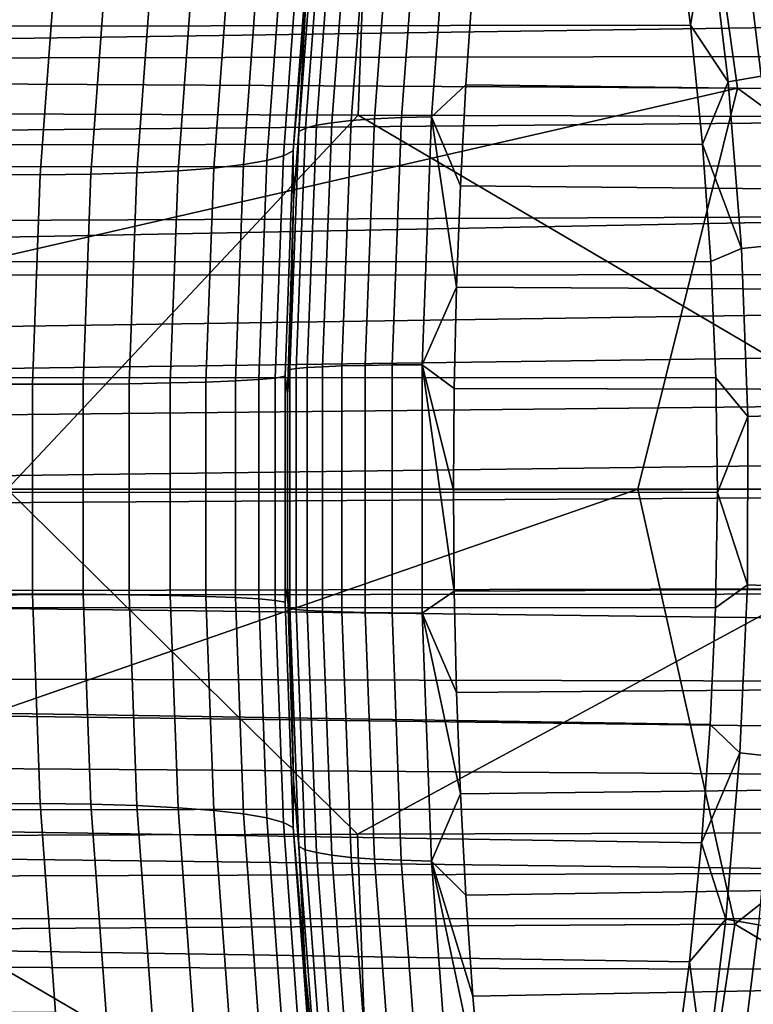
# Model space of a CAD drawing. Header units: metres. Extents: x -240 to 45, y -77 to 27.
# Tile 464 of 656: x -175.87 to -174.8, y -0.75 to 0.68. Entities that reach past the tile are written whole.
import ezdxf

# ---------------------------------------------------------------- set-up
doc = ezdxf.new("R2010")
doc.units = ezdxf.units.M
doc.layers.add('solid_102011X2', color=7, linetype='CONTINUOUS')

msp = doc.modelspace()

# ---------------------------------------------------------------- linework, layer by layer
at = {"layer": 'solid_102011X2'}
for points in [[(-175.995819, 0.995659, 305.050751), (-174.916351, 1.215851, 306.650604), (-175.953949, 0.663307, 305.082214)], [(-175.953949, 0.663307, 305.082214), (-174.916351, 1.215851, 306.650604), (-174.82782, 0.583031, 306.716003), (-175.94693, 0.589363, 305.087494)], [(-174.916351, 1.215851, 306.650604), (-173.782806, 1.202835, 308.263123), (-173.694443, 0.576796, 308.326965), (-174.82782, 0.583031, 306.716003)], [(-175.359406, 1.087828, 348.409088), (-177.217087, 1.100015, 347.044037), (-177.238129, 0.550156, 347.068542), (-175.379883, 0.54406, 348.433594)], [(-173.487473, 1.075796, 349.749573), (-175.359406, 1.087828, 348.409088), (-175.379883, 0.54406, 348.433594), (-173.507385, 0.538043, 349.774048)], [(-175.363235, 0.889997, 285.330811), (-175.389999, 0.536111, 285.286255), (-175.41832, 0.532975, 285.336517), (-175.391708, 0.88481, 285.380829)], [(-175.329193, 0.894102, 285.284302), (-175.356079, 0.538594, 285.239563), (-175.389999, 0.536111, 285.286255), (-175.363235, 0.889997, 285.330811)], [(-175.290024, 0.897072, 285.241943), (-175.317001, 0.540389, 285.197021), (-175.356079, 0.538594, 285.239563), (-175.329193, 0.894102, 285.284302)], [(-175.246246, 0.898865, 285.204254), (-175.273285, 0.541474, 285.159271), (-175.317001, 0.540389, 285.197021), (-175.290024, 0.897072, 285.241943)], [(-175.273285, 0.541474, 285.159271), (-175.246246, 0.898865, 285.204254), (-175.212982, 0.735365, 285.148529), (-175.223175, 0.588254, 285.131561)], [(-175.414215, 0.878611, 285.433685), (-175.440643, 0.529227, 285.389679), (-175.45668, 0.524917, 285.445038), (-175.430466, 0.871482, 285.488647)], [(-175.391708, 0.88481, 285.380829), (-175.41832, 0.532975, 285.336517), (-175.440643, 0.529227, 285.389679), (-175.414215, 0.878611, 285.433685)], [(-175.430466, 0.871482, 285.488647), (-175.45668, 0.524917, 285.445038), (-175.466217, 0.520103, 285.501831), (-175.440247, 0.86352, 285.545044)], [(-175.440247, 0.86352, 285.545044), (-175.466217, 0.520103, 285.501831), (-175.456696, 0.700539, 285.579926)], [(-174.91922, 0.849536, 283.480072), (-174.896378, 0.6749, 283.442322), (-185.718582, 0.659877, 289.943146), (-185.717422, 0.825627, 289.964661)], [(-174.869995, 0.831313, 283.451538), (-174.896378, 0.6749, 283.442322), (-174.91922, 0.849536, 283.480072)], [(-174.773041, 0.852202, 283.426819), (-174.743866, 0.607828, 283.377045), (-174.793533, 0.600622, 283.387268), (-174.822433, 0.842359, 283.436096)], [(-174.869995, 0.831313, 283.451538), (-174.841354, 0.592551, 283.403687), (-174.896378, 0.6749, 283.442322)], [(-174.822433, 0.842359, 283.436096), (-174.793533, 0.600622, 283.387268), (-174.841354, 0.592551, 283.403687), (-174.869995, 0.831313, 283.451538)], [(-181.280518, 0.578048, 288.440979), (-174.300201, 0.678413, 284.260773), (-174.324646, 0.821127, 284.299255), (-181.274033, 0.683134, 288.451782)], [(-175.488632, 0.484688, 285.737091), (-175.464981, 0.8063, 285.776459), (-175.450241, 0.818618, 285.687225), (-175.474243, 0.492122, 285.647278)], [(-175.456696, 0.700539, 285.579926), (-175.474243, 0.492122, 285.647278), (-175.450241, 0.818618, 285.687225)], [(-165.695801, 0.814282, 298.812866), (-177.46962, 0.78202, 305.891937), (-177.45076, 0.624427, 305.900574), (-165.655228, 0.645665, 298.810669)], [(-175.464981, 0.8063, 285.776459), (-175.488632, 0.484688, 285.737091), (-175.512955, 0.477995, 285.824799), (-175.489639, 0.795208, 285.863617)], [(-175.489639, 0.795208, 285.863617), (-175.512955, 0.477995, 285.824799), (-175.546936, 0.472126, 285.909302), (-175.523895, 0.785481, 285.947662)], [(-175.567322, 0.777241, 286.027496), (-175.590118, 0.467154, 285.989563), (-175.641983, 0.46314, 286.064545), (-175.619385, 0.77059, 286.102173)], [(-175.523895, 0.785481, 285.947662), (-175.546936, 0.472126, 285.909302), (-175.590118, 0.467154, 285.989563), (-175.567322, 0.777241, 286.027496)], [(-175.820358, 0.760896, 286.286163), (-175.842667, 0.457291, 286.248993), (-175.921814, 0.457485, 286.294434), (-175.89949, 0.761218, 286.331604)], [(-175.746689, 0.762366, 286.2323), (-175.769043, 0.458178, 286.195068), (-175.842667, 0.457291, 286.248993), (-175.820358, 0.760896, 286.286163)], [(-175.679413, 0.765611, 286.170715), (-175.701874, 0.460136, 286.133331), (-175.769043, 0.458178, 286.195068), (-175.746689, 0.762366, 286.2323)], [(-175.619385, 0.77059, 286.102173), (-175.641983, 0.46314, 286.064545), (-175.701874, 0.460136, 286.133331), (-175.679413, 0.765611, 286.170715)], [(-174.555832, 0.579937, 284.729401), (-175.223175, 0.588254, 285.131561), (-175.212982, 0.735365, 285.148529), (-174.545807, 0.724744, 284.745819)], [(-175.466217, 0.520103, 285.501831), (-175.47403, 0.419755, 285.551086), (-175.474243, 0.492122, 285.647278), (-175.456696, 0.700539, 285.579926)], [(-174.896378, 0.6749, 283.442322), (-174.878906, 0.502056, 283.413513), (-185.719452, 0.494493, 289.926514), (-185.718582, 0.659877, 289.943146)], [(-181.285934, 0.472821, 288.431976), (-174.280579, 0.537295, 284.22995), (-174.300201, 0.678413, 284.260773), (-181.280518, 0.578048, 288.440979)], [(-174.841354, 0.592551, 283.403687), (-174.878906, 0.502056, 283.413513), (-174.896378, 0.6749, 283.442322)], [(-165.655228, 0.645665, 298.810669), (-177.45076, 0.624427, 305.900574), (-177.436157, 0.467466, 305.907227), (-165.624359, 0.479306, 298.80896)], [(-175.92894, 0.331364, 305.100952), (-175.94693, 0.589363, 305.087494), (-174.82782, 0.583031, 306.716003)], [(-175.273285, 0.541474, 285.159271), (-175.223175, 0.588254, 285.131561), (-175.231094, 0.441002, 285.118347)], [(-174.563629, 0.435056, 284.716675), (-175.231094, 0.441002, 285.118347), (-175.223175, 0.588254, 285.131561), (-174.555832, 0.579937, 284.729401)], [(-174.841354, 0.592551, 283.403687), (-174.822052, 0.350255, 283.371552), (-174.878906, 0.502056, 283.413513)], [(-174.793533, 0.600622, 283.387268), (-174.774033, 0.355141, 283.354431), (-174.822052, 0.350255, 283.371552), (-174.841354, 0.592551, 283.403687)], [(-175.92894, 0.331364, 305.100952), (-174.82782, 0.583031, 306.716003), (-174.972595, 0, 306.488892), (-175.920624, 0, 305.107178)], [(-174.82782, 0.583031, 306.716003), (-174.029404, 0, 307.836731), (-174.972595, 0, 306.488892)], [(-174.82782, 0.583031, 306.716003), (-173.694443, 0.576796, 308.326965), (-174.029404, 0, 307.836731)], [(-175.379883, 0.54406, 348.433594), (-177.238129, 0.550156, 347.068542), (-175.890671, 0, 348.075043)], [(-181.290253, 0.367552, 288.424774), (-174.26561, 0.398124, 284.206543), (-174.280579, 0.537295, 284.22995), (-181.285934, 0.472821, 288.431976)], [(-175.379883, 0.54406, 348.433594), (-175.890671, 0, 348.075043), (-175.380905, -0.501643, 348.434814), (-174.453232, 0, 349.114288)], [(-175.41832, 0.532975, 285.336517), (-175.431702, 0.178228, 285.31424), (-175.453934, 0.176972, 285.367554), (-175.440643, 0.529227, 285.389679)], [(-175.389999, 0.536111, 285.286255), (-175.403473, 0.179278, 285.263855), (-175.431702, 0.178228, 285.31424), (-175.41832, 0.532975, 285.336517)], [(-175.356079, 0.538594, 285.239563), (-175.369614, 0.18011, 285.217041), (-175.403473, 0.179278, 285.263855), (-175.389999, 0.536111, 285.286255)], [(-173.507385, 0.538043, 349.774048), (-175.379883, 0.54406, 348.433594), (-174.453232, 0, 349.114288)], [(-175.317001, 0.540389, 285.197021), (-175.330566, 0.180711, 285.174438), (-175.369614, 0.18011, 285.217041), (-175.356079, 0.538594, 285.239563)], [(-175.273285, 0.541474, 285.159271), (-175.28688, 0.181075, 285.136627), (-175.330566, 0.180711, 285.174438), (-175.317001, 0.540389, 285.197021)], [(-175.273285, 0.541474, 285.159271), (-175.23674, 0.293712, 285.108978), (-175.28688, 0.181075, 285.136627)], [(-175.273285, 0.541474, 285.159271), (-175.231094, 0.441002, 285.118347), (-175.23674, 0.293712, 285.108978)], [(-175.45668, 0.524917, 285.445038), (-175.469864, 0.175528, 285.423096), (-175.479294, 0.173915, 285.480072), (-175.466217, 0.520103, 285.501831)], [(-175.466217, 0.520103, 285.501831), (-175.479294, 0.173915, 285.480072), (-175.47403, 0.419755, 285.551086)], [(-175.440643, 0.529227, 285.389679), (-175.453934, 0.176972, 285.367554), (-175.469864, 0.175528, 285.423096), (-175.45668, 0.524917, 285.445038)], [(-174.878906, 0.502056, 283.413513), (-174.866562, 0.331014, 283.393311), (-185.720047, 0.329378, 289.914642), (-185.719452, 0.494493, 289.926514)], [(-174.822052, 0.350255, 283.371552), (-174.866562, 0.331014, 283.393311), (-174.878906, 0.502056, 283.413513)], [(-175.500458, 0.161714, 285.717407), (-175.488632, 0.484688, 285.737091), (-175.474243, 0.492122, 285.647278), (-175.486252, 0.164199, 285.627289)], [(-175.482635, 0.138747, 285.536743), (-175.486252, 0.164199, 285.627289), (-175.474243, 0.492122, 285.647278), (-175.47403, 0.419755, 285.551086)], [(-165.624359, 0.479306, 298.80896), (-177.436157, 0.467466, 305.907227), (-177.425766, 0.311099, 305.911896), (-165.602753, 0.313903, 298.80777)], [(-175.512955, 0.477995, 285.824799), (-175.524628, 0.159476, 285.805389), (-175.558456, 0.157514, 285.890137), (-175.546936, 0.472126, 285.909302)], [(-175.488632, 0.484688, 285.737091), (-175.500458, 0.161714, 285.717407), (-175.524628, 0.159476, 285.805389), (-175.512955, 0.477995, 285.824799)], [(-175.701874, 0.460136, 286.133331), (-175.713104, 0.153506, 286.114655), (-175.780228, 0.152851, 286.176453), (-175.769043, 0.458178, 286.195068)], [(-175.641983, 0.46314, 286.064545), (-175.65329, 0.15451, 286.045715), (-175.713104, 0.153506, 286.114655), (-175.701874, 0.460136, 286.133331)], [(-175.590118, 0.467154, 285.989563), (-175.601517, 0.155852, 285.970581), (-175.65329, 0.15451, 286.045715), (-175.641983, 0.46314, 286.064545)], [(-175.546936, 0.472126, 285.909302), (-175.558456, 0.157514, 285.890137), (-175.601517, 0.155852, 285.970581), (-175.590118, 0.467154, 285.989563)], [(-175.842667, 0.457291, 286.248993), (-175.853836, 0.152555, 286.230438), (-175.932983, 0.15262, 286.275848), (-175.921814, 0.457485, 286.294434)], [(-175.769043, 0.458178, 286.195068), (-175.780228, 0.152851, 286.176453), (-175.853836, 0.152555, 286.230438), (-175.842667, 0.457291, 286.248993)], [(-174.569183, 0.290064, 284.707611), (-175.23674, 0.293712, 285.108978), (-175.231094, 0.441002, 285.118347), (-174.563629, 0.435056, 284.716675)], [(-175.479294, 0.173915, 285.480072), (-175.482635, 0.138747, 285.536743), (-175.47403, 0.419755, 285.551086)], [(-181.295639, 0.156937, 288.415802), (-174.255173, 0.260938, 284.190277), (-174.26561, 0.398124, 284.206543), (-181.293488, 0.262272, 288.419403)], [(-181.290253, 0.367552, 288.424774), (-181.293488, 0.262272, 288.419403), (-174.26561, 0.398124, 284.206543)], [(-174.822052, 0.350255, 283.371552), (-174.8125, 0.105902, 283.355804), (-174.859283, 0.162077, 283.38147), (-174.866562, 0.331014, 283.393311)], [(-174.774033, 0.355141, 283.354431), (-174.764389, 0.107402, 283.338348), (-174.8125, 0.105902, 283.355804), (-174.822052, 0.350255, 283.371552)], [(-174.866562, 0.331014, 283.393311), (-174.859283, 0.162077, 283.38147), (-185.720367, 0.164544, 289.907532), (-185.720047, 0.329378, 289.914642)], [(-165.602753, 0.313903, 298.80777), (-177.425766, 0.311099, 305.911896), (-177.419525, 0.15524, 305.914673)], [(-165.602753, 0.313903, 298.80777), (-177.419525, 0.15524, 305.914673), (-177.417419, 0.000006, 305.915588), (-165.590195, 0.152932, 298.806976)], [(-175.28688, 0.181075, 285.136627), (-175.23674, 0.293712, 285.108978), (-175.240128, 0.146349, 285.103333)], [(-174.57251, 0.145011, 284.702148), (-175.240128, 0.146349, 285.103333), (-175.23674, 0.293712, 285.108978), (-174.569183, 0.290064, 284.707611)], [(-181.296722, 0.051635, 288.414032), (-174.249084, 0.125565, 284.180817), (-174.255173, 0.260938, 284.190277), (-181.295639, 0.156937, 288.415802)], [(-175.479294, 0.173915, 285.480072), (-175.479294, -0.173215, 285.480042), (-175.48259, -0.142322, 285.536835), (-175.482635, 0.138747, 285.536743)], [(-175.469864, 0.175528, 285.423096), (-175.469879, -0.174822, 285.423065), (-175.479294, -0.173215, 285.480042), (-175.479294, 0.173915, 285.480072)], [(-175.453934, 0.176972, 285.367554), (-175.453949, -0.17626, 285.367554), (-175.469879, -0.174822, 285.423065), (-175.469864, 0.175528, 285.423096)], [(-175.431702, 0.178228, 285.31424), (-175.431717, -0.177511, 285.31424), (-175.453949, -0.17626, 285.367554), (-175.453934, 0.176972, 285.367554)], [(-175.403473, 0.179278, 285.263855), (-175.403488, -0.178558, 285.263824), (-175.431717, -0.177511, 285.31424), (-175.431702, 0.178228, 285.31424)], [(-175.369614, 0.18011, 285.217041), (-175.369614, -0.179386, 285.21701), (-175.403488, -0.178558, 285.263824), (-175.403473, 0.179278, 285.263855)], [(-175.330566, 0.180711, 285.174438), (-175.330582, -0.179986, 285.174408), (-175.369614, -0.179386, 285.21701), (-175.369614, 0.18011, 285.217041)], [(-175.28688, 0.181075, 285.136627), (-175.286896, -0.180348, 285.136597), (-175.330582, -0.179986, 285.174408), (-175.330566, 0.180711, 285.174438)], [(-175.28688, 0.181075, 285.136627), (-175.240097, -0.148387, 285.103394), (-175.286896, -0.180348, 285.136597)], [(-175.28688, 0.181075, 285.136627), (-175.240128, 0.146349, 285.103333), (-175.241241, -0.001021, 285.101471)], [(-175.28688, 0.181075, 285.136627), (-175.241241, -0.001021, 285.101471), (-175.240097, -0.148387, 285.103394)], [(-174.857025, -0.004947, 283.377747), (-185.720444, 0.000108, 289.905151), (-185.720367, 0.164544, 289.907532), (-174.859283, 0.162077, 283.38147)], [(-175.558456, 0.157514, 285.890137), (-175.558456, -0.157514, 285.890137), (-175.601517, -0.155852, 285.970581), (-175.601517, 0.155852, 285.970581)], [(-175.524628, 0.159476, 285.805389), (-175.524628, -0.159476, 285.805389), (-175.558456, -0.157514, 285.890137), (-175.558456, 0.157514, 285.890137)], [(-175.500458, 0.161714, 285.717407), (-175.500458, -0.161714, 285.717407), (-175.524628, -0.159476, 285.805389), (-175.524628, 0.159476, 285.805389)], [(-175.500458, -0.161714, 285.717407), (-175.500458, 0.161714, 285.717407), (-175.486252, 0.164199, 285.627289), (-175.486252, -0.164199, 285.627289)], [(-175.482635, 0.138747, 285.536743), (-175.48259, -0.142322, 285.536835), (-175.486252, -0.164199, 285.627289), (-175.486252, 0.164199, 285.627289)], [(-174.8125, 0.105902, 283.355804), (-174.857025, -0.004947, 283.377747), (-174.859283, 0.162077, 283.38147)], [(-165.586319, -0.000012, 298.806732), (-165.590195, 0.152932, 298.806976), (-177.417419, 0.000006, 305.915588)], [(-175.853836, 0.152555, 286.230438), (-175.853836, -0.152555, 286.230438), (-175.932983, -0.15262, 286.275848), (-175.932983, 0.15262, 286.275848)], [(-175.780228, 0.152851, 286.176453), (-175.780228, -0.152851, 286.176453), (-175.853836, -0.152555, 286.230438), (-175.853836, 0.152555, 286.230438)], [(-175.713104, 0.153506, 286.114655), (-175.713104, -0.153506, 286.114655), (-175.780228, -0.152851, 286.176453), (-175.780228, 0.152851, 286.176453)], [(-175.65329, 0.15451, 286.045715), (-175.65329, -0.15451, 286.045715), (-175.713104, -0.153506, 286.114655), (-175.713104, 0.153506, 286.114655)], [(-175.601517, 0.155852, 285.970581), (-175.601517, -0.155852, 285.970581), (-175.65329, -0.15451, 286.045715), (-175.65329, 0.15451, 286.045715)], [(-174.57251, 0.145011, 284.702148), (-174.573624, 0, 284.700348), (-175.241241, -0.001021, 285.101471), (-175.240128, 0.146349, 285.103333)], [(-181.296707, -0.053549, 288.414032), (-174.247238, -0.009175, 284.177979), (-174.249084, 0.125565, 284.180817), (-181.296722, 0.051635, 288.414032)], [(-174.8125, 0.105902, 283.355804), (-174.813309, -0.139006, 283.357025), (-174.857025, -0.004947, 283.377747)], [(-174.764389, 0.107402, 283.338348), (-174.765198, -0.141001, 283.339569), (-174.813309, -0.139006, 283.357025), (-174.8125, 0.105902, 283.355804)], [(-174.859695, -0.172525, 283.382019), (-185.720337, -0.171424, 289.907715), (-185.720444, 0.000108, 289.905151), (-174.857025, -0.004947, 283.377747)], [(-165.58963, -0.143955, 298.806854), (-165.586319, -0.000012, 298.806732), (-177.417419, 0.000006, 305.915588), (-177.419525, -0.154993, 305.914703)], [(-175.890671, 0, 348.075043), (-177.239182, -0.507263, 347.069763), (-175.380905, -0.501643, 348.434814)], [(-174.453232, 0, 349.114288), (-175.380905, -0.501643, 348.434814), (-173.508392, -0.496095, 349.775299)], [(-181.295624, -0.158632, 288.415833), (-174.24968, -0.144071, 284.181732), (-174.247238, -0.009175, 284.177979), (-181.296707, -0.053549, 288.414032)], [(-174.831848, -0.632346, 306.713501), (-175.951569, -0.639248, 305.083984), (-175.92894, -0.331373, 305.100952), (-174.972595, 0, 306.488892)], [(-175.92894, -0.331373, 305.100952), (-175.920624, 0, 305.107178), (-174.972595, 0, 306.488892)], [(-174.573624, 0, 284.700348), (-174.57251, -0.145012, 284.702148), (-175.240097, -0.148387, 285.103394), (-175.241241, -0.001021, 285.101471)], [(-174.831848, -0.632346, 306.713501), (-174.972595, 0, 306.488892), (-174.029404, 0, 307.836731)], [(-174.813309, -0.139006, 283.357025), (-174.859695, -0.172525, 283.382019), (-174.857025, -0.004947, 283.377747)], [(-173.791809, -1.251598, 308.256958), (-174.831848, -0.632346, 306.713501), (-174.029404, 0, 307.836731), (-173.698456, -0.625583, 308.324524)], [(-175.48259, -0.142322, 285.536835), (-175.473862, -0.423297, 285.551361), (-175.474243, -0.492122, 285.647278), (-175.486252, -0.164199, 285.627289)], [(-175.479294, -0.173215, 285.480042), (-175.473862, -0.423297, 285.551361), (-175.48259, -0.142322, 285.536835)], [(-174.813309, -0.139006, 283.357025), (-174.824234, -0.383228, 283.375061), (-174.867371, -0.342262, 283.39447), (-174.859695, -0.172525, 283.382019)], [(-174.765198, -0.141001, 283.339569), (-174.776245, -0.388552, 283.358002), (-174.824234, -0.383228, 283.375061), (-174.813309, -0.139006, 283.357025)], [(-181.295624, -0.158632, 288.415833), (-181.293457, -0.26366, 288.419434), (-174.256424, -0.279891, 284.192169), (-174.24968, -0.144071, 284.181732)], [(-165.621902, -0.460373, 298.809082), (-165.601288, -0.298065, 298.80777), (-177.419525, -0.154993, 305.914703), (-177.425751, -0.310639, 305.911926)], [(-165.553009, -0.230133, 298.778168), (-165.58963, -0.143955, 298.806854), (-177.419525, -0.154993, 305.914703), (-165.601288, -0.298065, 298.80777)], [(-175.853836, -0.152555, 286.230438), (-175.842667, -0.457291, 286.248993), (-175.921814, -0.457485, 286.294434), (-175.932983, -0.15262, 286.275848)], [(-175.780228, -0.152851, 286.176453), (-175.769043, -0.458178, 286.195068), (-175.842667, -0.457291, 286.248993), (-175.853836, -0.152555, 286.230438)], [(-175.713104, -0.153506, 286.114655), (-175.701874, -0.460136, 286.133331), (-175.769043, -0.458178, 286.195068), (-175.780228, -0.152851, 286.176453)], [(-175.65329, -0.15451, 286.045715), (-175.641983, -0.46314, 286.064545), (-175.701874, -0.460136, 286.133331), (-175.713104, -0.153506, 286.114655)], [(-175.601517, -0.155852, 285.970581), (-175.590118, -0.467154, 285.989563), (-175.641983, -0.46314, 286.064545), (-175.65329, -0.15451, 286.045715)], [(-175.558456, -0.157514, 285.890137), (-175.546936, -0.472126, 285.909302), (-175.590118, -0.467154, 285.989563), (-175.601517, -0.155852, 285.970581)], [(-175.286896, -0.180348, 285.136597), (-175.240097, -0.148387, 285.103394), (-175.236679, -0.295737, 285.10907)], [(-174.57251, -0.145012, 284.702148), (-174.569183, -0.29007, 284.707611), (-175.236679, -0.295737, 285.10907), (-175.240097, -0.148387, 285.103394)], [(-174.880051, -0.514064, 283.415314), (-185.719955, -0.343384, 289.915436), (-185.720337, -0.171424, 289.907715), (-174.867371, -0.342262, 283.39447)], [(-174.859695, -0.172525, 283.382019), (-174.867371, -0.342262, 283.39447), (-185.720337, -0.171424, 289.907715)], [(-175.524628, -0.159476, 285.805389), (-175.512955, -0.477995, 285.824799), (-175.546936, -0.472126, 285.909302), (-175.558456, -0.157514, 285.890137)], [(-175.500458, -0.161714, 285.717407), (-175.488632, -0.484688, 285.737091), (-175.512955, -0.477995, 285.824799), (-175.524628, -0.159476, 285.805389)], [(-175.488632, -0.484688, 285.737091), (-175.500458, -0.161714, 285.717407), (-175.486252, -0.164199, 285.627289), (-175.474243, -0.492122, 285.647278)], [(-175.479294, -0.173215, 285.480042), (-175.466263, -0.519408, 285.50174), (-175.473862, -0.423297, 285.551361)], [(-175.469879, -0.174822, 285.423065), (-175.456726, -0.524216, 285.444977), (-175.466263, -0.519408, 285.50174), (-175.479294, -0.173215, 285.480042)], [(-175.453949, -0.17626, 285.367554), (-175.440689, -0.52852, 285.389618), (-175.456726, -0.524216, 285.444977), (-175.469879, -0.174822, 285.423065)], [(-175.431717, -0.177511, 285.31424), (-175.41835, -0.532263, 285.336456), (-175.440689, -0.52852, 285.389618), (-175.453949, -0.17626, 285.367554)], [(-175.403488, -0.178558, 285.263824), (-175.390045, -0.535396, 285.286194), (-175.41835, -0.532263, 285.336456), (-175.431717, -0.177511, 285.31424)], [(-175.369614, -0.179386, 285.21701), (-175.356125, -0.537875, 285.239471), (-175.390045, -0.535396, 285.286194), (-175.403488, -0.178558, 285.263824)], [(-175.330582, -0.179986, 285.174408), (-175.317047, -0.539668, 285.19696), (-175.356125, -0.537875, 285.239471), (-175.369614, -0.179386, 285.21701)], [(-175.286896, -0.180348, 285.136597), (-175.273331, -0.540751, 285.15918), (-175.317047, -0.539668, 285.19696), (-175.330582, -0.179986, 285.174408)], [(-175.286896, -0.180348, 285.136597), (-175.236679, -0.295737, 285.10907), (-175.231003, -0.443004, 285.11853)], [(-175.286896, -0.180348, 285.136597), (-175.231003, -0.443004, 285.11853), (-175.273331, -0.540751, 285.15918)], [(-181.293457, -0.26366, 288.419434), (-181.290207, -0.368671, 288.424835), (-174.267517, -0.417555, 284.209442), (-174.256424, -0.279891, 284.192169)], [(-174.569183, -0.29007, 284.707611), (-174.563629, -0.435068, 284.716675), (-175.231003, -0.443004, 285.11853), (-175.236679, -0.295737, 285.10907)], [(-165.621902, -0.460373, 298.809082), (-177.425751, -0.310639, 305.911926), (-177.436111, -0.466818, 305.907257)], [(-174.897842, -0.687419, 283.444733), (-185.719284, -0.515639, 289.928314), (-185.719955, -0.343384, 289.915436), (-174.880051, -0.514064, 283.415314)], [(-174.824234, -0.383228, 283.375061), (-174.880051, -0.514064, 283.415314), (-174.867371, -0.342262, 283.39447)], [(-181.290207, -0.368671, 288.424835), (-181.285889, -0.473662, 288.432037), (-174.283127, -0.557265, 284.233917), (-174.267517, -0.417555, 284.209442)], [(-174.824234, -0.383228, 283.375061), (-174.844772, -0.625203, 283.409332), (-174.880051, -0.514064, 283.415314)], [(-174.776245, -0.388552, 283.358002), (-174.796967, -0.633658, 283.393005), (-174.844772, -0.625203, 283.409332), (-174.824234, -0.383228, 283.375061)], [(-175.466263, -0.519408, 285.50174), (-175.456436, -0.704017, 285.580383), (-175.474243, -0.492122, 285.647278), (-175.473862, -0.423297, 285.551361)], [(-175.273331, -0.540751, 285.15918), (-175.231003, -0.443004, 285.11853), (-175.223053, -0.590225, 285.131744)], [(-174.563629, -0.435068, 284.716675), (-174.555832, -0.579956, 284.729431), (-175.223053, -0.590225, 285.131744), (-175.231003, -0.443004, 285.11853)], [(-175.842667, -0.457291, 286.248993), (-175.820358, -0.760896, 286.286163), (-175.89949, -0.761218, 286.331604), (-175.921814, -0.457485, 286.294434)], [(-175.769043, -0.458178, 286.195068), (-175.746689, -0.762366, 286.2323), (-175.820358, -0.760896, 286.286163), (-175.842667, -0.457291, 286.248993)], [(-175.701874, -0.460136, 286.133331), (-175.679413, -0.765611, 286.170715), (-175.746689, -0.762366, 286.2323), (-175.769043, -0.458178, 286.195068)], [(-165.652161, -0.627647, 298.810913), (-165.621902, -0.460373, 298.809082), (-177.436111, -0.466818, 305.907257), (-177.450653, -0.623609, 305.900604)], [(-175.641983, -0.46314, 286.064545), (-175.619385, -0.77059, 286.102173), (-175.679413, -0.765611, 286.170715), (-175.701874, -0.460136, 286.133331)], [(-175.590118, -0.467154, 285.989563), (-175.567322, -0.777241, 286.027496), (-175.619385, -0.77059, 286.102173), (-175.641983, -0.46314, 286.064545)], [(-175.546936, -0.472126, 285.909302), (-175.523895, -0.785481, 285.947662), (-175.567322, -0.777241, 286.027496), (-175.590118, -0.467154, 285.989563)], [(-175.512955, -0.477995, 285.824799), (-175.489639, -0.795208, 285.863617), (-175.523895, -0.785481, 285.947662), (-175.546936, -0.472126, 285.909302)], [(-181.285889, -0.473662, 288.432037), (-181.280487, -0.578627, 288.44104), (-174.283127, -0.557265, 284.233917)], [(-175.488632, -0.484688, 285.737091), (-175.464981, -0.8063, 285.776459), (-175.489639, -0.795208, 285.863617), (-175.512955, -0.477995, 285.824799)], [(-175.464981, -0.8063, 285.776459), (-175.488632, -0.484688, 285.737091), (-175.474243, -0.492122, 285.647278), (-175.450241, -0.818618, 285.687225)], [(-175.456436, -0.704017, 285.580383), (-175.450241, -0.818618, 285.687225), (-175.474243, -0.492122, 285.647278)], [(-173.508392, -0.496095, 349.775299), (-175.380905, -0.501643, 348.434814), (-175.361496, -1.045506, 348.411591), (-173.489502, -1.033942, 349.752045)], [(-175.380905, -0.501643, 348.434814), (-177.239182, -0.507263, 347.069763), (-177.219223, -1.057219, 347.046539), (-175.361496, -1.045506, 348.411591)], [(-174.844772, -0.625203, 283.409332), (-174.897842, -0.687419, 283.444733), (-174.880051, -0.514064, 283.415314)], [(-174.920959, -0.861859, 283.483002), (-185.718307, -0.688206, 289.946442), (-185.719284, -0.515639, 289.928314), (-174.897842, -0.687419, 283.444733)], [(-175.466263, -0.519408, 285.50174), (-175.440308, -0.86283, 285.544952), (-175.456436, -0.704017, 285.580383)], [(-175.456726, -0.524216, 285.444977), (-175.430527, -0.870786, 285.488556), (-175.440308, -0.86283, 285.544952), (-175.466263, -0.519408, 285.50174)], [(-175.440689, -0.52852, 285.389618), (-175.414276, -0.877909, 285.433563), (-175.430527, -0.870786, 285.488556), (-175.456726, -0.524216, 285.444977)], [(-175.41835, -0.532263, 285.336456), (-175.391769, -0.884104, 285.380707), (-175.414276, -0.877909, 285.433563), (-175.440689, -0.52852, 285.389618)], [(-175.390045, -0.535396, 285.286194), (-175.363297, -0.889287, 285.330688), (-175.391769, -0.884104, 285.380707), (-175.41835, -0.532263, 285.336456)], [(-175.356125, -0.537875, 285.239471), (-175.329254, -0.893389, 285.28418), (-175.363297, -0.889287, 285.330688), (-175.390045, -0.535396, 285.286194)], [(-175.317047, -0.539668, 285.19696), (-175.290085, -0.896357, 285.241821), (-175.329254, -0.893389, 285.28418), (-175.356125, -0.537875, 285.239471)], [(-175.273331, -0.540751, 285.15918), (-175.246323, -0.898149, 285.204132), (-175.290085, -0.896357, 285.241821), (-175.317047, -0.539668, 285.19696)], [(-175.273331, -0.540751, 285.15918), (-175.223053, -0.590225, 285.131744), (-175.21283, -0.737296, 285.148773)], [(-175.273331, -0.540751, 285.15918), (-175.21283, -0.737296, 285.148773), (-175.200302, -0.884267, 285.169617)], [(-175.273331, -0.540751, 285.15918), (-175.200302, -0.884267, 285.169617), (-175.246323, -0.898149, 285.204132)], [(-181.280487, -0.578627, 288.44104), (-181.274002, -0.683575, 288.451843), (-174.303421, -0.698934, 284.265839), (-174.283127, -0.557265, 284.233917)], [(-174.555832, -0.579956, 284.729431), (-174.545807, -0.724773, 284.745819), (-175.21283, -0.737296, 285.148773), (-175.223053, -0.590225, 285.131744)], [(-165.69136, -0.793854, 298.813171), (-165.652161, -0.627647, 298.810913), (-177.450653, -0.623609, 305.900604), (-177.469452, -0.781045, 305.891968)], [(-174.844772, -0.625203, 283.409332), (-174.874496, -0.863421, 283.459167), (-174.897842, -0.687419, 283.444733)], [(-174.796967, -0.633658, 283.393005), (-174.826981, -0.874828, 283.443878), (-174.874496, -0.863421, 283.459167), (-174.844772, -0.625203, 283.409332)], [(-175.953949, -0.663337, 305.082214), (-175.951569, -0.639248, 305.083984), (-174.831848, -0.632346, 306.713501), (-174.925385, -1.265143, 306.644257)], [(-173.948517, -1.877244, 308.142578), (-174.925385, -1.265143, 306.644257), (-174.831848, -0.632346, 306.713501), (-173.791809, -1.251598, 308.256958)], [(-174.74733, -0.641203, 283.382904), (-174.777618, -0.884987, 283.434723), (-174.826981, -0.874828, 283.443878), (-174.796967, -0.633658, 283.393005)], [(-174.925385, -1.265143, 306.644257), (-175.995819, -0.995703, 305.050751), (-175.953949, -0.663337, 305.082214)], [(-181.274002, -0.683575, 288.451843), (-181.266418, -0.788543, 288.464478), (-174.328552, -0.842108, 284.305481), (-174.303421, -0.698934, 284.265839)], [(-174.920959, -0.861859, 283.483002), (-185.717026, -0.861139, 289.969818), (-185.718307, -0.688206, 289.946442)], [(-174.874496, -0.863421, 283.459167), (-174.920959, -0.861859, 283.483002), (-174.897842, -0.687419, 283.444733)], [(-175.440308, -0.86283, 285.544952), (-175.430206, -0.984296, 285.623993), (-175.450241, -0.818618, 285.687225), (-175.456436, -0.704017, 285.580383)], [(-174.545807, -0.724773, 284.745819), (-174.533524, -0.869417, 284.765869), (-175.200302, -0.884267, 285.169617), (-175.21283, -0.737296, 285.148773)]]:
    msp.add_3dface(points, dxfattribs=at)

doc.saveas('drawing.dxf')
